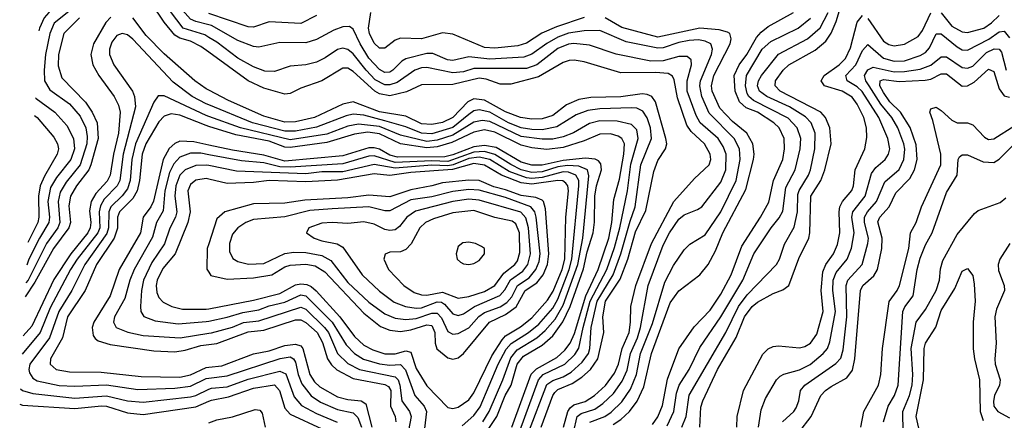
# Model space of a CAD drawing. Header units: inches. Extents: x 1173000 to 1307049, y 522583 to 678455.
# Tile 512 of 617: x 1199280 to 1203030, y 664556 to 666083. Entities that reach past the tile are written whole.
import ezdxf

# ---------------------------------------------------------------- set-up
doc = ezdxf.new("R2010")
doc.units = ezdxf.units.IN
doc.header["$MEASUREMENT"] = 0
doc.layers.add('B1696', color=7, linetype='Continuous')
doc.layers.add('B2606', color=7, linetype='Continuous')

msp = doc.modelspace()

# ---------------------------------------------------------------- linework, layer by layer
at = {"layer": 'B1696', "color": 5}
for points, elevation in [([(1200000, 666062.7), (1199950, 666075), (1199930, 666084.5), (1199870, 666151.9), (1199811.9, 666230), (1199762.2, 666270), (1199730, 666284.4), (1199690, 666295.1), (1199610, 666298.4), (1199570, 666280.7), (1199492.3, 666227.7), (1199440.6, 666150), (1199390.2, 666109.8), (1199372.4, 666090), (1199355, 666050), (1199352.7, 666040.3)], 1640), ([(1200000, 666014.6), (1199984.3, 666024.3), (1199901.9, 666050), (1199810, 666173.3)], 1660), ([(1200000, 665958.5), (1199970, 665980.2), (1199930, 666001.3), (1199890, 666012.2), (1199870, 666023.4), (1199830, 666072.8), (1199783.4, 666143.4)], 1680), ([(1199466.4, 666113.6), (1199411.1, 666068.9), (1199393.9, 666030), (1199378.4, 665950), (1199372.4, 665890), (1199374.7, 665850), (1199394.9, 665814.9), (1199470, 665762.1), (1199510, 665715.1), (1199531.6, 665670), (1199537.2, 665637.2), (1199535.8, 665610), (1199510, 665530), (1199456.8, 665463.2), (1199434.3, 665425.7), (1199425.6, 665390), (1199432.6, 665310), (1199424.8, 665290), (1199381.6, 665230), (1199312.1, 665090), (1199303.4, 665079.7)], 1660), ([(1199627.4, 666092.6), (1199607.9, 666072.1), (1199560.6, 665990), (1199550.8, 665950), (1199558.2, 665910), (1199581.5, 665870), (1199640.1, 665790), (1199656.2, 665756.2), (1199661.8, 665730), (1199656.5, 665650), (1199636.9, 665570), (1199624, 665490), (1199613.1, 665466.9), (1199570, 665420.6), (1199551.5, 665390), (1199546, 665354), (1199550.7, 665309.3), (1199548.4, 665290), (1199538.9, 665270), (1199473.9, 665190), (1199410, 665093.1), (1199325.7, 664914.3), (1199293, 664877.5)], 1720), ([(1199507.4, 666090), (1199447.3, 666030), (1199427.4, 665950), (1199426.7, 665906.7), (1199440.8, 665860.8), (1199530, 665768.2), (1199556, 665730), (1199574.8, 665690), (1199579.2, 665630), (1199551.2, 665530), (1199542.7, 665510), (1199495.8, 665450), (1199473.8, 665410), (1199466.9, 665373.1), (1199472.6, 665310), (1199466.9, 665290), (1199409, 665211), (1199337.6, 665082.4), (1199300.7, 665026.7)], 1680), ([(1200000, 665813.9), (1199990, 665819.1), (1199946.5, 665850), (1199830, 665952.2), (1199761.9, 666021.9), (1199710, 666089.2)], 1720), ([(1200000, 665757.6), (1199990, 665761.6), (1199936.6, 665790), (1199864.8, 665844.8), (1199710, 666008.7), (1199690, 666024.3), (1199670, 666029.9), (1199650, 666022.2), (1199630, 665996.8), (1199621.9, 665970), (1199622.2, 665950), (1199638.7, 665910), (1199709.3, 665810), (1199716.7, 665790), (1199720.7, 665750), (1199673.7, 665570), (1199661.1, 665470), (1199651, 665449), (1199601.5, 665398.5), (1199587.1, 665372.9), (1199582.5, 665350), (1199584.8, 665290), (1199577.6, 665270), (1199498.9, 665170), (1199473.8, 665130), (1199395.8, 664984.2), (1199357.5, 664890), (1199289.5, 664808.4)], 1740), ([(1199339.6, 665784.9), (1199341.8, 665781.8), (1199413.1, 665730), (1199458.8, 665678.8), (1199484.6, 665630), (1199488.7, 665590), (1199474.9, 665550), (1199419.4, 665480.6), (1199397.2, 665442.8), (1199386.6, 665390), (1199393.4, 665330), (1199390.9, 665310), (1199355, 665250), (1199315.1, 665170), (1199306.9, 665147.7)], 1640), ([(1200000, 665714), (1199990, 665717.7), (1199830, 665792.8), (1199807.2, 665792.8), (1199790, 665768.1), (1199720.9, 665610), (1199706.8, 665550), (1199700.3, 665470), (1199690, 665437.9), (1199670, 665411.3), (1199626.5, 665370), (1199618.7, 665350), (1199617.8, 665290), (1199611.8, 665268.2), (1199527.3, 665150), (1199478.4, 665050), (1199429, 664970), (1199393.6, 664870), (1199318.2, 664770), (1199314.2, 664750), (1199316.7, 664736.7), (1199330, 664715.9), (1199346.3, 664706.3), (1199430, 664688.4), (1199490, 664685.5), (1199610, 664691.4), (1199730, 664673.2), (1199870, 664678.3), (1199930, 664686.3), (1199990, 664715.1), (1200000, 664716.4)], 1760), ([(1200000, 665675.6), (1199990, 665678.7), (1199890, 665718.8), (1199856.1, 665723.9), (1199830, 665714.4), (1199810, 665693.1), (1199760, 665610), (1199746.8, 665570), (1199735.7, 665470), (1199726.8, 665430), (1199710, 665400.8), (1199659.5, 665350), (1199652.8, 665330), (1199651.7, 665288.3), (1199639.7, 665250), (1199571.7, 665150), (1199528.6, 665050), (1199462, 664950), (1199443.1, 664870), (1199397, 664790), (1199395.7, 664770), (1199418, 664750), (1199470, 664740.2), (1199590, 664739.2), (1199742.4, 664722.4), (1199890, 664720.7), (1199930, 664729), (1199990, 664756.8), (1200000, 664757.9)], 1780), ([(1199336.2, 665717.9), (1199346.2, 665710), (1199410, 665634.6), (1199423.9, 665610), (1199427.1, 665590), (1199422.9, 665570), (1199373.6, 665486.4), (1199357.4, 665450), (1199350.8, 665410), (1199353.1, 665330), (1199348.4, 665310), (1199311.3, 665233)], 1620), ([(1200000, 665604.9), (1199942.7, 665617.3), (1199890, 665619), (1199870, 665610.9), (1199848.8, 665591.2), (1199826.2, 665550), (1199789.2, 665390.8), (1199779.8, 665370), (1199750.6, 665330), (1199740.2, 665270), (1199658.8, 665130), (1199624.5, 665030), (1199561.9, 664930), (1199555.4, 664910), (1199559.6, 664879.6), (1199567.2, 664867.2), (1199579.2, 664859.2), (1199624.7, 664844.7), (1199790, 664820.3), (1199870, 664817.3), (1199910, 664822.7), (1199970, 664841), (1200000, 664845)], 1820), ([(1200000, 665568.1), (1199970, 665573.6), (1199930, 665573.4), (1199890, 665558.1), (1199866.4, 665533.6), (1199850, 665499.9), (1199832.2, 665430), (1199826, 665354), (1199800.2, 665310), (1199786, 665254), (1199715.6, 665130), (1199699.4, 665090), (1199679.7, 665020.3), (1199640.9, 664950), (1199636.9, 664930), (1199646.9, 664910), (1199691.4, 664891.4), (1199750, 664879), (1199890.3, 664870.3), (1200000, 664888.2)], 1840), ([(1200000, 665526.8), (1199990, 665528.7), (1199950, 665526.7), (1199909.4, 665510.6), (1199890, 665489.9), (1199874, 665450), (1199870.3, 665410), (1199878.3, 665350), (1199873.7, 665330), (1199851.8, 665288.2), (1199831.6, 665228.4), (1199783, 665157), (1199751.7, 665090), (1199743.9, 665050), (1199740.1, 664990), (1199741.2, 664970), (1199752.1, 664952.1), (1199795.3, 664935.3), (1199883.5, 664923.5), (1199990, 664932.1), (1200000, 664934.1)], 1860), ([(1200000, 665475.4), (1199990, 665477.8), (1199950, 665471.2), (1199930, 665454.8), (1199920.5, 665430), (1199928.8, 665350), (1199920, 665310), (1199872.3, 665190), (1199825, 665135), (1199803.2, 665090), (1199799.5, 665070), (1199802.6, 665042.6), (1199810, 665023.7), (1199826, 665006), (1199859.2, 664990), (1199899.2, 664979.2), (1199990, 664979.3), (1200000, 664981.2)], 1880), ([(1200000, 665228.3), (1199994.3, 665210), (1199992.5, 665132.5), (1200000, 665120.7)], 1920), ([(1199282.7, 664676.4), (1199290, 664670.1), (1199330, 664657.8), (1199490, 664640.6), (1199610, 664649.2), (1199690, 664630.3), (1199750, 664625.6), (1199930, 664644.8), (1199950.4, 664650), (1200000, 664674)], 1740), ([(1199279.7, 664616.9), (1199290, 664613.7), (1199490, 664600.7), (1199591.1, 664611.1), (1199610, 664609.5), (1199690, 664585), (1199750, 664577.7), (1199950, 664607.9), (1200000, 664629.1)], 1720)]:
    msp.add_lwpolyline(points, dxfattribs=dict(at, elevation=elevation))
at = {"layer": 'B2606', "color": 5}
for points, elevation in [([(1200410, 666098.6), (1200350, 666068.1), (1200230, 666074), (1200170, 666053.9), (1200150, 666055), (1200000, 666106.3)], 1620), ([(1201430, 666091.2), (1201324.7, 666055.3), (1201269, 666031), (1201210, 665992.6), (1201177.3, 665982.7), (1201090, 665974.2), (1201050, 665976.5), (1200930, 666026.8), (1200890, 666032.8), (1200809.5, 666009.5), (1200730, 666011.9), (1200710, 666004.3), (1200670, 665973.7), (1200650, 665973.6), (1200630, 665992.5), (1200612.1, 666030), (1200608.3, 666050), (1200617.3, 666110)], 1620), ([(1201690, 664540.5), (1201710, 664569.6), (1201728, 664612), (1201746.8, 664713.2), (1201790, 664828.6), (1201848.3, 664911.7), (1201910, 664975.2), (1201950, 665036.9), (1201989.6, 665110.4), (1202030, 665220.1), (1202101.9, 665330), (1202133.3, 665386.7), (1202150.6, 665469.4), (1202186.4, 665550), (1202193.2, 665590), (1202191.6, 665630), (1202172.8, 665670), (1202152.3, 665690), (1202090, 665730), (1202046.5, 665746.5), (1202020.9, 665770), (1202005.3, 665810), (1202001.2, 665870), (1202019.7, 665910), (1202048.9, 665950), (1202085.8, 666014.2), (1202104.5, 666035.5), (1202130, 666056.6), (1202226.6, 666110)], 1580), ([(1201802, 664530), (1201818.1, 664570), (1201830, 664651.4), (1201968.9, 664890), (1202017.1, 664990), (1202050, 665033.6), (1202162.2, 665150), (1202174, 665170), (1202193.2, 665226.8), (1202230, 665292.3), (1202241.7, 665350), (1202243.9, 665416.1), (1202248.1, 665431.9), (1202284.4, 665490), (1202291.4, 665510), (1202308.5, 665590), (1202309.9, 665650), (1202294.7, 665690), (1202272.8, 665712.8), (1202212.3, 665750), (1202125.1, 665790), (1202097.4, 665810), (1202089.5, 665830), (1202093.4, 665850), (1202104.7, 665870), (1202169.4, 665950.6), (1202280.9, 666010), (1202328, 666052), (1202359.3, 666110)], 1540), ([(1201870.6, 664530), (1201874.2, 664605.8), (1201882.3, 664630), (1201938.1, 664750), (1202009.1, 664870.9), (1202040.3, 664950), (1202069.3, 664990), (1202090, 665006.4), (1202150, 665039.3), (1202186.7, 665053.3), (1202209.9, 665070.1), (1202246.9, 665173.1), (1202285.3, 665250), (1202289.6, 665270.4), (1202293.2, 665410), (1202331.4, 665470), (1202346.9, 665510), (1202369.9, 665610), (1202365.6, 665670), (1202349.2, 665710), (1202331.1, 665730), (1202176.2, 665810), (1202157.6, 665830), (1202158.9, 665850), (1202187.7, 665890), (1202209.2, 665910.8), (1202310, 665965.8), (1202350, 666000.5), (1202370, 666030.6), (1202390, 666076.1), (1202406.6, 666130)], 1520), ([(1202011.1, 664530), (1202012.8, 664570), (1202036.9, 664670), (1202110, 664807.8), (1202130, 664828.1), (1202150, 664837), (1202170, 664840.1), (1202250, 664832.7), (1202270, 664836.9), (1202292.4, 664850), (1202315.5, 664884.5), (1202340.1, 664970), (1202332.6, 665050), (1202338.7, 665121.3), (1202350.7, 665149.3), (1202379.8, 665190), (1202394.6, 665225.4), (1202403.2, 665270), (1202400.4, 665350), (1202403.5, 665370), (1202414.2, 665390), (1202448.9, 665431.1), (1202455.2, 665450), (1202461.4, 665510), (1202498.4, 665590), (1202507, 665633), (1202505.6, 665670), (1202494.8, 665710), (1202470, 665760.2), (1202450, 665787.5), (1202412.4, 665810), (1202344.9, 665830), (1202332.4, 665850), (1202344.1, 665870), (1202401.6, 665910), (1202424.9, 665935.1), (1202444.5, 665975.5), (1202470, 666073), (1202490, 666098.5)], 1480), ([(1202510, 666087.5), (1202570, 666001.1), (1202590, 665987.4), (1202610, 665982.6), (1202650, 665989.7), (1202702, 666018), (1202718.2, 666041.8), (1202750, 666109)], 1480), ([(1202790, 666108.3), (1202830, 666058.3), (1202870, 666035.7), (1202890, 666034.1), (1202951.6, 666050), (1202981.8, 666070), (1203010, 666099)], 1480), ([(1201451.5, 664548.5), (1201508.5, 664570), (1201532.6, 664587.4), (1201573.5, 664626.5), (1201605.9, 664674.1), (1201629.3, 664730), (1201644.3, 664810), (1201690, 664925.3), (1201737.5, 665082.5), (1201770, 665145.4), (1201810, 665205.5), (1201832.6, 665227.4), (1201890, 665262.7), (1201950, 665350.1), (1202009, 665470), (1202023.7, 665550), (1202020.9, 665590), (1202001.5, 665630), (1201906, 665726), (1201878.3, 665790), (1201870.4, 665830), (1201872.5, 665850), (1201914.6, 665950), (1201918.7, 665970), (1201911.6, 665990), (1201890, 666000.5), (1201865.4, 666005.4), (1201830, 666003.2), (1201790, 665995.9), (1201730, 665975.1), (1201710, 665973.7), (1201590, 665997.7), (1201490, 666040.8), (1201430, 666039.8), (1201370, 666030.8), (1201330, 666016), (1201287.7, 665992.3), (1201230, 665950.7), (1201200.5, 665939.5), (1201070, 665932.1), (1200990, 665940.4), (1200930, 665927.1), (1200908.8, 665930), (1200853.5, 665953.5), (1200830, 665953.2), (1200750, 665933.9), (1200735.3, 665924.7), (1200701.3, 665890), (1200690, 665883), (1200670, 665881.9), (1200650, 665892.2), (1200610, 665936), (1200577, 665990), (1200550, 666046.8), (1200536.3, 666056.3), (1200510, 666055), (1200476.8, 666043.2), (1200410, 666007.5), (1200370, 665994.6), (1200270, 665995), (1200190, 665978.1), (1200170, 665980.9), (1200110, 666003), (1200010, 666060.3), (1200000, 666062.7)], 1640), ([(1201540.1, 664539.9), (1201570, 664559.5), (1201602.6, 664590), (1201631.5, 664628.5), (1201656.6, 664683.4), (1201686.6, 664810), (1201756.8, 665003.2), (1201790, 665049.6), (1201870, 665110.1), (1201901.4, 665150), (1201930, 665202), (1201957.7, 665270), (1202045, 665435), (1202074.6, 665550), (1202077.1, 665570), (1202071.9, 665610), (1202049.2, 665650), (1201994.2, 665694.2), (1201946, 665746), (1201916.9, 665810), (1201915.2, 665830), (1201924.2, 665870), (1201985.4, 665990), (1201989.9, 666010), (1201984.1, 666030), (1201975.6, 666035.6), (1201944, 666044), (1201870, 666049.6), (1201710, 666015.3), (1201573.1, 666053.1), (1201510, 666089.1)], 1620), ([(1201745.4, 664534.6), (1201771.5, 664590), (1201781, 664659), (1201791.4, 664690), (1201829.6, 664750), (1201870, 664833.2), (1201949.9, 664950), (1202033.9, 665090), (1202076.1, 665190), (1202142.2, 665290), (1202172.9, 665327.1), (1202186.7, 665353.3), (1202197.3, 665442.7), (1202233.2, 665510), (1202251.9, 665590), (1202254.6, 665630), (1202241.1, 665670), (1202206.7, 665706.7), (1202075.2, 665775.2), (1202056.4, 665790), (1202050, 665801.7), (1202044, 665830), (1202048.4, 665870), (1202108, 665970), (1202140.4, 665999.6), (1202245, 666050), (1202292.3, 666087.7)], 1560), ([(1202093.6, 664530), (1202104.2, 664595.8), (1202120.8, 664639.2), (1202161.9, 664710), (1202175.9, 664724.1), (1202190, 664731.9), (1202250, 664748.4), (1202290, 664768.1), (1202340.3, 664810), (1202356, 664830), (1202365.4, 664854.6), (1202387, 664970), (1202377.2, 665050), (1202378.3, 665090), (1202390, 665119.2), (1202431.9, 665170), (1202447.5, 665212.5), (1202457.8, 665270), (1202449.5, 665330), (1202452.8, 665350), (1202499.5, 665410), (1202523.8, 665496.2), (1202540.7, 665519.3), (1202575.7, 665550), (1202589.4, 665570), (1202593.7, 665590), (1202586.9, 665630), (1202551.5, 665710), (1202488.8, 665808.8), (1202470, 665826.3), (1202432, 665850), (1202426.7, 665870), (1202464.9, 665910), (1202490, 665964.8), (1202510, 665987.6), (1202570, 665935.7), (1202610, 665924.4), (1202650, 665926.3), (1202710, 665945.6), (1202730, 665956.9), (1202744.7, 665975.3), (1202770.8, 666029.2), (1202790, 666028.6), (1202850, 665979.2), (1202870, 665968.1), (1202890, 665966.4), (1202971.4, 666008.6), (1203010, 666035.7), (1203030, 666038.4), (1203050, 666012.8)], 1460), ([(1201389.7, 664510), (1201403.2, 664570), (1201418.6, 664581.4), (1201470, 664598.3), (1201500.6, 664619.4), (1201541.9, 664658.1), (1201575, 664705), (1201593.4, 664746.6), (1201606.3, 664810), (1201632.3, 664870), (1201643.9, 664910), (1201673.7, 665070), (1201730, 665223.3), (1201754.2, 665270), (1201790, 665322.5), (1201810, 665338.7), (1201861, 665359), (1201877.3, 665370), (1201950, 665463.3), (1201969.7, 665510), (1201970.6, 665570.6), (1201959.7, 665599.7), (1201940.1, 665630), (1201871.3, 665690), (1201856.8, 665716.8), (1201821.7, 665810), (1201821.8, 665850), (1201838.7, 665910), (1201837.2, 665930), (1201822.1, 665942.1), (1201790, 665942.2), (1201730, 665925.2), (1201684, 665924), (1201551, 665951), (1201450, 665985.7), (1201390, 665991.5), (1201370, 665988.7), (1201330, 665972.2), (1201250, 665910.8), (1201210, 665895.9), (1201010, 665896.1), (1200970, 665883.9), (1200930, 665879.5), (1200830, 665899.7), (1200810, 665899), (1200784.1, 665890), (1200717, 665843), (1200690, 665833.8), (1200670, 665834.8), (1200633.7, 665853.7), (1200598.8, 665890), (1200550, 665952.1), (1200530, 665968.8), (1200510, 665973.6), (1200490, 665968.4), (1200443.2, 665936.8), (1200410, 665920.9), (1200370, 665911.1), (1200310, 665904.8), (1200250, 665884.7), (1200213.7, 665886.3), (1200170, 665902.8), (1200110, 665936.3), (1200030, 665996.3), (1200000, 666014.6)], 1660), ([(1201350.8, 664530), (1201367.4, 664590), (1201376.1, 664603.9), (1201390, 664614.5), (1201432.9, 664627.1), (1201469.4, 664650.6), (1201511.5, 664688.5), (1201544.9, 664735.1), (1201560.5, 664770), (1201574.8, 664830), (1201600.6, 664890), (1201606.7, 664930), (1201607.1, 664990), (1201626.2, 665070), (1201685.8, 665230), (1201771.7, 665390), (1201850, 665477.4), (1201906, 665530), (1201912.1, 665550), (1201909.5, 665570), (1201887.8, 665610), (1201836.8, 665656.8), (1201820.4, 665680.4), (1201784.9, 665784.9), (1201773.1, 665853.1), (1201766.7, 665866.7), (1201750, 665877.3), (1201701.6, 665881.6), (1201570, 665879.7), (1201430, 665921.7), (1201391.6, 665928.4), (1201372.9, 665927.1), (1201350, 665919.4), (1201255.8, 665864.2), (1201150, 665836.7), (1201110, 665837.4), (1201056.5, 665856.5), (1201030, 665859.8), (1200930, 665835.4), (1200810, 665834.8), (1200752.8, 665807.2), (1200690, 665792.7), (1200650, 665800), (1200632.3, 665810), (1200550, 665884.7), (1200530, 665897.2), (1200510, 665897.7), (1200430, 665849.5), (1200350, 665822.2), (1200310, 665801.7), (1200290, 665799.2), (1200210, 665821.2), (1200150, 665849.9), (1200000, 665958.5)], 1680), ([(1202185, 664550), (1202228.6, 664590), (1202236.9, 664603.1), (1202247, 664630), (1202254.1, 664670), (1202269.9, 664690), (1202388.1, 664771.9), (1202407, 664793), (1202415.9, 664824.1), (1202430.2, 664949.8), (1202427.2, 665070), (1202434.3, 665090), (1202488.9, 665150), (1202510.8, 665230), (1202512.9, 665250), (1202497.3, 665310), (1202497.5, 665330), (1202508.5, 665350), (1202543.6, 665390), (1202575.3, 665464.7), (1202628.9, 665511.1), (1202647.9, 665550), (1202650.5, 665589.5), (1202646.8, 665610), (1202624.5, 665670), (1202602.1, 665710), (1202560, 665760), (1202514.8, 665830), (1202502.8, 665850), (1202497.8, 665870), (1202510, 665891.1), (1202530, 665901.6), (1202610, 665883.8), (1202650, 665884.6), (1202710, 665894.6), (1202750, 665909.2), (1202790, 665941.1), (1202810, 665941.6), (1202870, 665899.9), (1202890, 665897.9), (1202910, 665905.9), (1202961.9, 665958.1), (1202991.7, 665971.7), (1203010, 665970.8), (1203019.3, 665959.3), (1203037.3, 665890)], 1440), ([(1202247.1, 664510), (1202294.6, 664570), (1202331.2, 664650), (1202348.6, 664670), (1202370, 664685.2), (1202430, 664718.3), (1202452.4, 664747.6), (1202460.7, 664790), (1202482.7, 665050), (1202491.5, 665070), (1202533.2, 665106.8), (1202547.3, 665130), (1202563.5, 665210), (1202565, 665250), (1202548, 665312), (1202555.6, 665330), (1202592, 665370), (1202617.3, 665422.7), (1202670, 665477.2), (1202687.4, 665510), (1202698.1, 665550), (1202694.5, 665605.5), (1202671.3, 665671.3), (1202634.8, 665730), (1202594.6, 665770), (1202570, 665805.4), (1202556.5, 665830), (1202557.2, 665850), (1202570, 665854.3), (1202630, 665846.8), (1202728.1, 665851.9), (1202750, 665856.2), (1202790, 665875.7), (1202810, 665876.2), (1202869.8, 665829.8), (1202890, 665830.7), (1202915.6, 665844.4), (1202970, 665894.4), (1202990, 665885), (1203010, 665819), (1203030, 665792.4), (1203050, 665787)], 1420), ([(1201266, 664530), (1201310, 664650), (1201318, 664662), (1201330, 664673.2), (1201384.4, 664695.6), (1201420.3, 664719.7), (1201453.5, 664750), (1201481.5, 664790), (1201504.9, 664890), (1201501.3, 664950), (1201511.2, 665010), (1201566.2, 665093.8), (1201596, 665170), (1201625.4, 665274.6), (1201665, 665355), (1201695.5, 665504.5), (1201710, 665546.4), (1201739.9, 665590), (1201744.5, 665610), (1201741.2, 665630), (1201701.4, 665770), (1201686.9, 665790), (1201670, 665798), (1201650, 665800.6), (1201570, 665788.2), (1201454.6, 665785.4), (1201410, 665777.9), (1201362.2, 665757.8), (1201310, 665717.2), (1201270, 665704.1), (1201230, 665703.2), (1201187, 665710), (1201130, 665731.6), (1201050, 665775.6), (1201010, 665781.2), (1200986.2, 665770), (1200930, 665709.5), (1200890, 665691.2), (1200850, 665683.2), (1200810, 665686.2), (1200750, 665715.3), (1200650, 665731.7), (1200550, 665769), (1200510, 665760.6), (1200402, 665710), (1200330, 665693.1), (1200290, 665692.1), (1200210, 665715.3), (1200075.2, 665775.2), (1200000, 665813.9)], 1720), ([(1201217.1, 664510), (1201288.1, 664691.9), (1201310, 664708.2), (1201350, 664721.5), (1201380.3, 664739.7), (1201422.5, 664777.5), (1201445.8, 664810), (1201451.4, 664830), (1201456.1, 664910), (1201479.8, 665010), (1201540.7, 665110), (1201570, 665190.1), (1201604.7, 665315.3), (1201624.4, 665370), (1201645.6, 665530), (1201686.3, 665630), (1201682.2, 665670), (1201669.1, 665709.1), (1201653.4, 665733.4), (1201630, 665745.3), (1201610, 665746.5), (1201490, 665742.3), (1201444.1, 665735.9), (1201399.8, 665720.2), (1201326.1, 665673.9), (1201270, 665663), (1201230, 665663.5), (1201190, 665670.7), (1201141.8, 665690), (1201070, 665730.1), (1201030, 665739.2), (1201010, 665734.8), (1200990, 665721.5), (1200930, 665671.8), (1200850, 665647.6), (1200810, 665650.6), (1200750, 665674.7), (1200670, 665697.7), (1200590, 665718.2), (1200550, 665722.6), (1200523.4, 665716.6), (1200410, 665672.4), (1200330, 665657.5), (1200290, 665657.3), (1200166.7, 665690), (1200000, 665757.6)], 1740), ([(1202484.1, 664530), (1202494.8, 664590), (1202551, 664690), (1202559.9, 664730), (1202565.9, 664830), (1202591.4, 665008.6), (1202621.4, 665050), (1202630.5, 665070), (1202666, 665210), (1202672.7, 665270), (1202694.1, 665310), (1202715, 665370), (1202788.7, 665530), (1202788.7, 665570), (1202757.9, 665697.9), (1202745.7, 665730), (1202750, 665743.2), (1202770, 665749), (1202790, 665736.6), (1202830, 665699.5), (1202850, 665689.1), (1202890, 665689.2), (1202910, 665681.3), (1202955, 665635), (1202970, 665626.4), (1202990, 665629), (1203070, 665678.8)], 1380), ([(1201184.3, 664515.7), (1201255.2, 664710), (1201274, 664730), (1201356, 664770), (1201393.7, 664806.3), (1201409.7, 664830.3), (1201425.6, 664910), (1201452.5, 665010), (1201515.5, 665130), (1201545.6, 665214.4), (1201565.9, 665290), (1201595.4, 665430), (1201607.7, 665532.3), (1201635.9, 665630), (1201630, 665663.4), (1201610, 665683.3), (1201555.4, 665695.4), (1201490, 665696.8), (1201450, 665686.9), (1201388.6, 665651.4), (1201350, 665635.8), (1201310, 665627.2), (1201270, 665626.9), (1201190, 665637.4), (1201070, 665694.6), (1201041.8, 665698.2), (1201010, 665691.4), (1200930, 665642.3), (1200870, 665623.6), (1200830, 665618.1), (1200730, 665643), (1200650, 665675.3), (1200570, 665684.1), (1200530, 665676.8), (1200450, 665646.6), (1200310, 665624.9), (1200120.2, 665670), (1200000, 665714)], 1760), ([(1201154.3, 664530), (1201227.7, 664732.3), (1201247.6, 664752.4), (1201325.1, 664794.9), (1201356.5, 664823.5), (1201376.8, 664850), (1201393.4, 664886.6), (1201436.3, 665030), (1201483.6, 665130), (1201524, 665250), (1201535.6, 665310), (1201542.7, 665397.3), (1201564.7, 665475.3), (1201581.3, 665570), (1201583.3, 665610), (1201573.2, 665630), (1201558.9, 665638.9), (1201530, 665648), (1201490, 665646.6), (1201430, 665621), (1201350, 665595.6), (1201288, 665588), (1201230, 665594.6), (1201190, 665605), (1201090, 665654.2), (1201050, 665662.2), (1201010, 665653.6), (1200925.9, 665614.1), (1200870, 665598.3), (1200830, 665593.9), (1200730, 665609), (1200650, 665648.1), (1200606, 665654), (1200554.3, 665645.7), (1200450, 665614), (1200310, 665595.7), (1200290, 665597.1), (1200230, 665619), (1200103.2, 665643.3), (1200000, 665675.6)], 1780), ([(1202570.4, 664550), (1202587.8, 664610), (1202612, 664650), (1202626.2, 664690), (1202643.6, 664970), (1202651.6, 664988.4), (1202683.2, 665030), (1202697.8, 665130), (1202710, 665174.2), (1202730, 665224.7), (1202754.9, 665270), (1202810, 665423.6), (1202849.9, 665490.1), (1202854.6, 665550), (1202859.8, 665560.3), (1202870, 665567.1), (1202890, 665567.8), (1202950, 665540.3), (1202990, 665538.4), (1203010, 665551.6), (1203110, 665649.6)], 1360), ([(1201021.7, 664458.3), (1201097, 664570), (1201128.7, 664650), (1201151.3, 664690), (1201173.9, 664770), (1201199.1, 664800.9), (1201270, 664841.9), (1201310, 664878.4), (1201348.9, 664931.1), (1201376.4, 664990), (1201427.4, 665132.6), (1201441.6, 665198.4), (1201463.5, 665270), (1201468.7, 665311.3), (1201470, 665410), (1201476.8, 665450), (1201495.7, 665510), (1201493.6, 665533.6), (1201484.9, 665544.9), (1201471.6, 665551.6), (1201434.7, 665554.7), (1201350, 665545.8), (1201270, 665527.8), (1201230, 665528.1), (1201190, 665539.9), (1201094.9, 665594.9), (1201050, 665603.5), (1201010, 665598), (1200930, 665567), (1200899.5, 665560.5), (1200718.5, 665558.5), (1200690, 665566.3), (1200650, 665588.6), (1200630, 665594.8), (1200610, 665594.8), (1200510, 665563.7), (1200290, 665543.8), (1200210, 665566.4), (1200090, 665585.4), (1200000, 665604.9)], 1820), ([(1201043.2, 664550), (1201068.1, 664590), (1201119.9, 664710), (1201150, 664793.8), (1201175.1, 664824.9), (1201249.6, 664870), (1201281.7, 664898.3), (1201318.9, 664941.1), (1201350, 664994.6), (1201405.7, 665150), (1201425.2, 665250), (1201447.9, 665487.9), (1201442.2, 665510), (1201410, 665524.3), (1201366.5, 665526.5), (1201330, 665522.3), (1201270, 665503.3), (1201230, 665500.7), (1201190, 665510.4), (1201150, 665530.1), (1201090, 665568.9), (1201050, 665579.9), (1201010, 665577.3), (1200910, 665542.1), (1200850, 665545), (1200710, 665538.3), (1200630, 665563.6), (1200610, 665561.9), (1200510, 665533), (1200310, 665520.3), (1200270, 665521.8), (1200210, 665537.1), (1200125.1, 665545.1), (1200000, 665568.1)], 1840), ([(1200965.6, 664534.4), (1201010, 664573.8), (1201033.3, 664606.7), (1201102, 664770), (1201132.8, 664827.2), (1201151.1, 664848.9), (1201217.8, 664890), (1201257.1, 664922.9), (1201310, 664982.7), (1201330, 665017.9), (1201372.8, 665130), (1201382.9, 665170), (1201409.6, 665450), (1201408.8, 665470), (1201398, 665490), (1201370, 665501.1), (1201350, 665502.5), (1201270, 665480.7), (1201230, 665476.9), (1201210, 665479.6), (1201144, 665504), (1201069.8, 665549.8), (1201030, 665558.5), (1200990, 665553.2), (1200930.7, 665529.3), (1200910, 665525.4), (1200850, 665528.8), (1200710, 665516.5), (1200630, 665530.8), (1200510, 665503.2), (1200430, 665502.6), (1200370, 665494.9), (1200105.9, 665505.9), (1200000, 665526.8)], 1860), ([(1200000, 664981.2), (1200170, 665013.4), (1200270, 665039.2), (1200330, 665072.2), (1200350, 665076.3), (1200373, 665073), (1200390, 665065.3), (1200408.8, 665048.8), (1200498.5, 664950), (1200555, 664875), (1200590, 664842.2), (1200624.4, 664824.4), (1200670, 664809.8), (1200710, 664809.6), (1200750, 664820.5), (1200770, 664815.4), (1200790, 664753.6), (1200830, 664686.9), (1200910, 664604.2), (1200930, 664600.4), (1200950, 664605.9), (1200990, 664634.3), (1201010, 664660.6), (1201077.9, 664802.1), (1201116.8, 664863.2), (1201130, 664877.5), (1201187.7, 664912.3), (1201230, 664946.8), (1201290, 665013.6), (1201312.1, 665047.9), (1201345.7, 665130), (1201355.5, 665170), (1201359.8, 665330), (1201369.5, 665430), (1201367.3, 665450), (1201359.7, 665459.7), (1201348.4, 665468.4), (1201330, 665469.6), (1201230, 665455.5), (1201190, 665460.9), (1201114.6, 665490), (1201050, 665528.7), (1201010, 665534.4), (1200927.8, 665512.2), (1200770, 665500.8), (1200690, 665488.9), (1200630, 665494.9), (1200490, 665471.2), (1200370, 665464.6), (1200230, 665470.1), (1200170, 665462.3), (1200070, 665458.3), (1200000, 665475.4)], 1880), ([(1200000, 665120.7), (1200008, 665108), (1200070, 665093.9), (1200170, 665098.3), (1200239.9, 665110), (1200290, 665140.3), (1200310, 665146.5), (1200370, 665151.5), (1200404.9, 665144.9), (1200441.5, 665121.5), (1200590, 664963.6), (1200653.9, 664913.9), (1200690, 664899.5), (1200730, 664894), (1200770, 664901), (1200830, 664920.1), (1200850, 664917), (1200861.2, 664890), (1200861.8, 664850), (1200868.7, 664828.7), (1200910, 664794.6), (1200930, 664789.2), (1200950, 664794.6), (1200970, 664811.1), (1201069.7, 664930.3), (1201130, 664959.7), (1201171.2, 664988.8), (1201204.6, 665050), (1201250, 665079.3), (1201273.1, 665110), (1201290.5, 665150), (1201295.6, 665190), (1201282.2, 665362.2), (1201275.4, 665390), (1201270, 665395.4), (1201245.5, 665405.5), (1201190, 665412.1), (1201130, 665434.5), (1201085.3, 665445.3), (1201030, 665469.6), (1200990, 665471.5), (1200890, 665461.3), (1200850, 665448.9), (1200770, 665434.6), (1200690, 665407.5), (1200610, 665414.2), (1200530, 665403.9), (1200365.2, 665394.8), (1200290, 665383.1), (1200170, 665381.1), (1200061.5, 665350), (1200030, 665324.2), (1200000, 665228.3)], 1920), ([(1202644.2, 664510), (1202643.9, 664590), (1202668.3, 664650), (1202678.6, 664690), (1202682, 664730), (1202675.6, 664830), (1202694.6, 664930), (1202730, 664977.6), (1202770.2, 665050), (1202783.7, 665090), (1202786.7, 665133.3), (1202795.3, 665164.7), (1202850, 665263.8), (1202916, 665344), (1202930, 665354.9), (1203013.8, 665386.2), (1203035.9, 665404.1)], 1340), ([(1203050.9, 665230), (1203013.3, 665170), (1203007, 665150), (1203007.3, 665127.3), (1203029.2, 665070), (1203030.4, 665050), (1203000.8, 664979.2), (1202993.9, 664950), (1202999.4, 664850), (1202993.9, 664790), (1202995.8, 664770), (1203014.7, 664710), (1203011.9, 664690), (1202992.8, 664650), (1202988.3, 664628.3), (1202990.5, 664610), (1203005.8, 664590), (1203050, 664565.4)], 1340), ([(1202716.6, 664470), (1202693.7, 664570), (1202722.7, 664710), (1202724.3, 664830), (1202730, 664850.2), (1202768.8, 664911.2), (1202790, 664974.5), (1202841.6, 665058.4), (1202870, 665123.7), (1202890, 665134.4), (1202910, 665107.7), (1202915, 665075), (1202918.7, 665010), (1202911.3, 664930), (1202911.5, 664828.5), (1202916.3, 664790), (1202935.7, 664710), (1202938.5, 664590), (1202950, 664555.6)], 1320), ([(1200000, 664934.1), (1200070, 664948.5), (1200130, 664966.8), (1200190, 664977.1), (1200230, 664992.3), (1200290, 665006.1), (1200350, 665033.8), (1200370, 665030), (1200469.7, 664929.7), (1200523.2, 664843.2), (1200554.5, 664810), (1200589.4, 664789.4), (1200650, 664770.9), (1200690, 664766.4), (1200730, 664768.8), (1200748.6, 664748.6), (1200785.1, 664650), (1200820.9, 664610), (1200829.4, 664590), (1200812.6, 664450)], 1860), ([(1200000, 664888.2), (1200010, 664889.8), (1200090, 664911.1), (1200131.6, 664928.4), (1200190, 664935.4), (1200350, 664987.4), (1200370, 664979.1), (1200441.1, 664910), (1200455.9, 664890), (1200490.7, 664810.7), (1200530, 664772.6), (1200573.9, 664750), (1200710, 664721.7), (1200720.8, 664710), (1200728, 664690), (1200735.2, 664630), (1200764.2, 664590), (1200771, 664570), (1200752.1, 664470)], 1840), ([(1200000, 664845), (1200030, 664848.9), (1200150, 664892.7), (1200210, 664898.9), (1200330, 664939.2), (1200350, 664939.3), (1200370, 664928.6), (1200412.5, 664890), (1200433, 664853), (1200452.5, 664790), (1200467.1, 664767.1), (1200487.7, 664747.7), (1200550, 664715.1), (1200670, 664692.4), (1200684.8, 664684.8), (1200692.8, 664670), (1200692.2, 664610), (1200709.2, 664570), (1200712.3, 664550)], 1820), ([(1200000, 664757.9), (1200050, 664763.7), (1200170, 664809.8), (1200230, 664820.4), (1200290, 664840.6), (1200330, 664846.5), (1200350, 664839.7), (1200358.5, 664830), (1200385.4, 664730), (1200403, 664703), (1200423.2, 664683.2), (1200490, 664645.9), (1200530, 664635.4), (1200579.7, 664630), (1200598.3, 664618.3), (1200620.6, 664530)], 1780), ([(1200000, 664716.4), (1200070, 664725.3), (1200271.6, 664791.6), (1200310, 664797.5), (1200322.3, 664790), (1200330, 664777.3), (1200340.5, 664730), (1200354.6, 664694.6), (1200389.3, 664649.3), (1200425.7, 664625.7), (1200490, 664597.6), (1200550, 664584.6), (1200567, 664567), (1200581.5, 664530)], 1760), ([(1200000, 664674), (1200010, 664678.9), (1200070, 664683.8), (1200150, 664712.8), (1200270, 664743.6), (1200293.2, 664733.2), (1200325.1, 664645.1), (1200352.7, 664612.7), (1200410, 664581.9), (1200488.6, 664548.6)], 1740), ([(1200000, 664629.1), (1200010, 664633.3), (1200075.2, 664644.8), (1200170, 664679), (1200250, 664691.3), (1200269.1, 664669.1), (1200290, 664602.4), (1200310, 664579.2), (1200430, 664523.5)], 1720), ([(1200000, 664546), (1200030, 664557.4), (1200090, 664569.6), (1200177.2, 664597.2), (1200194.1, 664594.1), (1200202.7, 664582.7), (1200214.1, 664530)], 1680)]:
    msp.add_lwpolyline(points, dxfattribs=dict(at, elevation=elevation))
for points, elevation in [([(1200990, 665435.5), (1200930, 665427.8), (1200850, 665407.2), (1200770, 665395.8), (1200690, 665354.6), (1200670, 665353.7), (1200610, 665368.8), (1200470, 665362.4), (1200385, 665355), (1200290, 665331.5), (1200170, 665321.4), (1200141.5, 665310), (1200110.1, 665290), (1200090, 665265.3), (1200078.7, 665230), (1200078.8, 665198.8), (1200092.1, 665172.1), (1200110, 665161.5), (1200151.5, 665151.5), (1200210, 665154), (1200290, 665191.1), (1200323.8, 665196.2), (1200370, 665195.8), (1200430, 665183.6), (1200464.7, 665164.7), (1200530, 665080.9), (1200610, 665005.5), (1200670, 664961.7), (1200710, 664945.7), (1200750, 664939.6), (1200790, 664943.4), (1200850, 664963.6), (1200870, 664964.1), (1200886.2, 664946.2), (1200910, 664894), (1200930, 664883.7), (1200950, 664886.5), (1200990, 664908.1), (1201028.9, 664951.1), (1201050, 664967.3), (1201110, 664988.5), (1201135.2, 665004.8), (1201153.8, 665026.2), (1201175.7, 665070), (1201220.7, 665099.3), (1201245.7, 665130), (1201258.5, 665161.5), (1201262, 665190), (1201247.1, 665330), (1201241.9, 665350), (1201227, 665370), (1201130, 665405.4), (1201030, 665433.2)], 1940), ([(1200990, 665398), (1200930, 665389.2), (1200787.1, 665352.9), (1200753.9, 665330), (1200726, 665294), (1200710, 665282.3), (1200690, 665279), (1200670, 665283.4), (1200630, 665303.6), (1200590, 665311.8), (1200530, 665305.6), (1200470, 665309.9), (1200430, 665307.6), (1200380.7, 665290), (1200372.2, 665270), (1200400.7, 665250), (1200430, 665239.7), (1200488.5, 665228.5), (1200510, 665215.4), (1200583.8, 665110), (1200650, 665047.9), (1200706.6, 665006.6), (1200749.2, 664989.2), (1200790, 664983.4), (1200810, 664984.8), (1200870, 665007.3), (1200885.7, 665005.7), (1200898.2, 664998.2), (1200930, 664961.2), (1200950, 664955.2), (1200970, 664961.3), (1201012.1, 664990), (1201108.2, 665031.8), (1201127.4, 665052.6), (1201149, 665091), (1201195.8, 665124.2), (1201214.9, 665150), (1201224.8, 665190), (1201217.2, 665290), (1201207.5, 665327.5), (1201188.5, 665348.5), (1201030, 665394.6)], 1960), ([(1201010, 665355.6), (1200930, 665347), (1200855.9, 665324.1), (1200825.1, 665310), (1200804.3, 665290), (1200771.3, 665228.7), (1200750, 665206.6), (1200730, 665198.5), (1200690, 665197), (1200671.3, 665188.7), (1200667, 665170), (1200684.2, 665130), (1200742.6, 665070), (1200782.7, 665042.7), (1200810, 665033.5), (1200830, 665033.2), (1200890, 665044.5), (1200950, 665021.2), (1200990, 665027.2), (1201050, 665046.9), (1201089.9, 665070), (1201123.6, 665116.4), (1201166.1, 665150), (1201176, 665164), (1201184.9, 665195.1), (1201183, 665270), (1201170, 665304.6), (1201155.4, 665315.4), (1201088.9, 665328.9)], 1980), ([(1200990, 665235), (1200967.6, 665232.4), (1200950, 665217.7), (1200941.8, 665190), (1200945.4, 665170), (1200958.5, 665158.5), (1200970, 665152), (1200990, 665150.2), (1201010, 665153.7), (1201030, 665164.3), (1201049.8, 665190), (1201050.7, 665210), (1201038.5, 665218.5), (1201016.3, 665230)], 2020)]:
    msp.add_lwpolyline(points, close=True, dxfattribs=dict(at, elevation=elevation))

doc.saveas('drawing.dxf')
